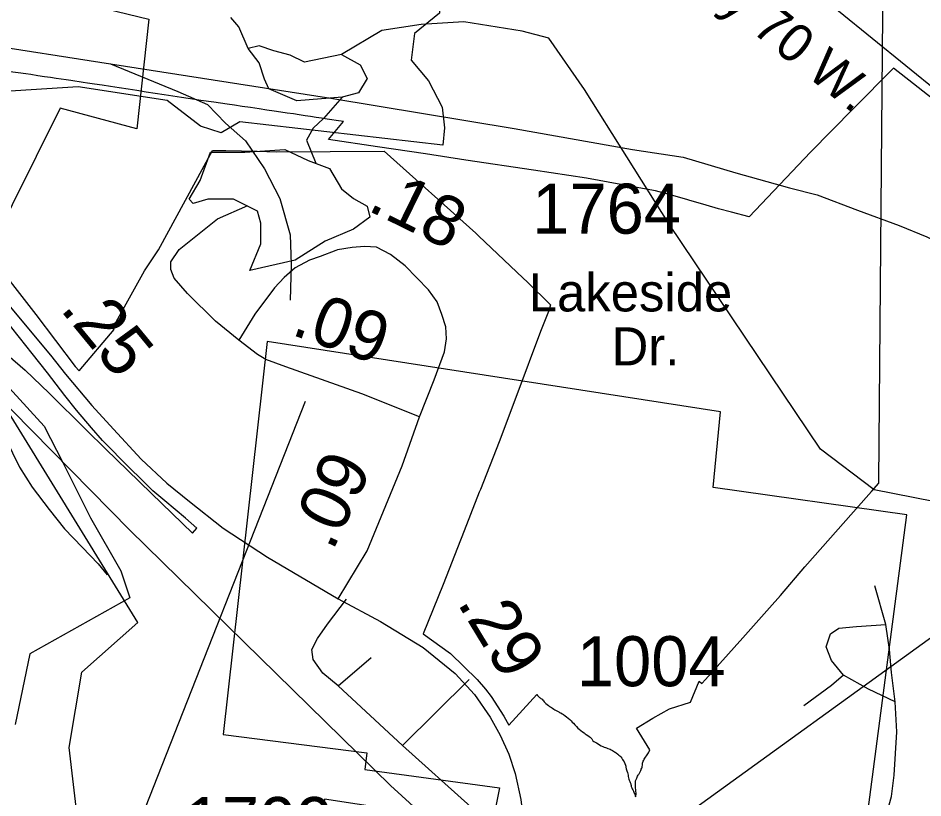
# Model space of a CAD drawing. Extents: x 2169602 to 2449496, y 721995 to 810662.
# Drawn here: x 2395899 to 2398161, y 762044 to 763992 of the extents above; entities that cross this region are included whole.
import ezdxf

# ---------------------------------------------------------------- set-up
doc = ezdxf.new("R2010")
doc.units = 0
doc.layers.add('Default', color=7, linetype='Continuous')

msp = doc.modelspace()

# ---------------------------------------------------------------- linework, layer by layer
at = {"layer": 'Default'}
for p, q in [((2397339.6, 761837.5), (2399226.4, 763199.6)), ((2396616.9, 763034.4), (2395986, 761433.3)), ((2398068.3, 762477), (2398040.7, 762573.8)), ((2396698.9, 762324), (2396781.9, 762394.4)), ((2397026.5, 762339.3), (2396859.5, 762174.9))]:
    msp.add_line(p, q, dxfattribs=at)
for points in [[(2389357.3, 765493.2), (2389701.1, 765335.8), (2390387.3, 765033.5), (2390839.1, 764832.8), (2391101.5, 764726.1), (2391253.5, 764670.8), (2391439.9, 764619.6), (2391655.9, 764564.6), (2391826.1, 764535.3), (2391826.2, 764535.5), (2392866.8, 764377.5), (2394805.7, 764084.6), (2396129.6, 763877.6)], [(2397448.9, 762100.6), (2397450.2, 762102.6), (2397451.2, 762104.4), (2397452.2, 762106.1), (2397453.7, 762109), (2397455.4, 762112.5), (2397456.4, 762115), (2397456.9, 762115.9), (2397457.9, 762117.9), (2397458.7, 762120.1), (2397459.4, 762122.6), (2397459.7, 762125.8), (2397459.7, 762128.9), (2397459.9, 762131.1), (2397460.7, 762133.1), (2397461.7, 762135.7), (2397462.9, 762138.1), (2397464.4, 762140.7), (2397465.9, 762143.2), (2397467.7, 762145.8), (2397469.9, 762148.8), (2397471.9, 762151.7), (2397473.4, 762154.1), (2397474.9, 762156.8), (2397476.4, 762160.1), (2397477.9, 762163.8), (2397444.9, 762218.5), (2397485.7, 762243.3), (2397527.7, 762266.8), (2397579.9, 762283.4), (2397601.7, 762335.7), (2397608.2, 762329.3), (2397617.4, 762340.1), (2397710.4, 762443.5), (2397743.9, 762481.1), (2397777.2, 762518.7), (2397804.7, 762549.6), (2397865.7, 762621.2), (2398025.4, 762801.8), (2398032.2, 762809.2), (2398050.4, 762829.9), (2398050.4, 762833.9), (2398057.9, 763714.2), (2398066.9, 764764)], [(2397448.9, 762100.6), (2397450.2, 762102.6), (2397451.2, 762104.4), (2397452.2, 762106.1), (2397453.7, 762109), (2397455.4, 762112.5), (2397456.4, 762115), (2397456.9, 762115.9), (2397457.9, 762117.9), (2397458.7, 762120.1), (2397459.4, 762122.6), (2397459.7, 762125.8), (2397459.7, 762128.9), (2397459.9, 762131.1), (2397460.7, 762133.1), (2397461.7, 762135.7), (2397462.9, 762138.1), (2397464.4, 762140.7), (2397465.9, 762143.2), (2397467.7, 762145.8), (2397469.9, 762148.8), (2397471.9, 762151.7), (2397473.4, 762154.1), (2397474.9, 762156.8), (2397476.4, 762160.1), (2397477.9, 762163.8), (2397444.9, 762218.5), (2397485.7, 762243.3), (2397527.7, 762266.8), (2397579.9, 762283.4), (2397601.7, 762335.7), (2397608.2, 762329.3), (2397617.4, 762340.1), (2397710.4, 762443.5), (2397743.9, 762481.1), (2397777.2, 762518.7), (2397804.7, 762549.6), (2397865.7, 762621.2), (2398025.4, 762801.8), (2398032.2, 762809.2), (2398050.4, 762829.9), (2398050.4, 762833.9), (2398057.9, 763714.2), (2398066.9, 764764)], [(2396789.6, 764733), (2396958.6, 764680), (2397030.5, 764657.3), (2397200.7, 764582.9), (2397281.4, 764528.7), (2397339.5, 764489.6), (2397377.3, 764463.1), (2397458, 764395), (2397596.7, 764296.6), (2397704, 764208.3), (2397949.9, 764010.3), (2398286.6, 763736.6), (2398670.7, 763422.6)], [(2396975.8, 764145.7), (2396948, 764075.1), (2396952.3, 764004.5), (2396890.2, 763953.1), (2396881.7, 763886.7), (2396924.5, 763835.4), (2396958.7, 763769), (2396965.1, 763717.6), (2396960.9, 763674.8), (2396453.6, 763732.6), (2396406.5, 763704.8), (2396355.1, 763721.9), (2396271.6, 763786.1), (2396049, 763820.4), (2395813.6, 763805.4), (2395650.9, 763764.7), (2395513.9, 763764.7)], [(2396036.9, 764035.2), (2396225.4, 763989.1), (2396195.7, 763715), (2396004.2, 763766.7), (2395823.4, 763404.6), (2395943.4, 763251.4), (2396041.7, 763121.9), (2396051.7, 763110.4), (2396139.2, 763214.3), (2396136.2, 763218), (2396214.7, 763360.3), (2396250.2, 763412.7), (2396384.9, 763660.8), (2396418.2, 763660.9), (2396496.9, 763659.3), (2396543.9, 763658.1), (2396813.9, 763659.1), (2397043.4, 763454.2), (2397050.2, 763447.9), (2397161.4, 763342.5), (2397171.7, 763332.8), (2397229.9, 763275.8), (2397226.2, 763262.9), (2397204.7, 763209.3), (2397145.9, 763050.5), (2397101.2, 762933.5), (2397054.9, 762814.7), (2397051.9, 762807.3), (2397008.2, 762696.1), (2397004.9, 762687.9), (2396961.2, 762577.4), (2396911.2, 762454), (2396979.7, 762404.8), (2397046.9, 762340.1), (2397067.7, 762315.3), (2397081.2, 762296.9), (2397113.4, 762247.8), (2397125.4, 762225.8), (2397195.4, 762301.9), (2397197.4, 762299.9), (2397199.7, 762297.6), (2397202.4, 762295.1), (2397204.4, 762293.7), (2397205.9, 762292.4), (2397207.2, 762291.6), (2397208.7, 762290.2), (2397210.4, 762288.2), (2397212.2, 762286.1), (2397214.2, 762283.9), (2397215.9, 762281.9), (2397218.4, 762279.8), (2397221.9, 762276.9), (2397224.9, 762274.4), (2397227.4, 762272.6), (2397229.7, 762271.1), (2397232.2, 762269.4), (2397234.9, 762267.8), (2397237.9, 762265.8), (2397240.9, 762263.9), (2397244.4, 762261.9), (2397247.7, 762260.3), (2397250.4, 762258.8), (2397252.7, 762257.6), (2397255.4, 762256.1), (2397258.9, 762254.1)], [(2396036.9, 764035.2), (2396225.4, 763989.1), (2396195.7, 763715), (2396004.2, 763766.7), (2395823.4, 763404.6), (2395943.4, 763251.4), (2396041.7, 763121.9), (2396051.7, 763110.4), (2396139.2, 763214.3), (2396136.2, 763218), (2396214.7, 763360.3), (2396250.2, 763412.7), (2396384.9, 763660.8), (2396418.2, 763660.9), (2396496.9, 763659.3), (2396543.9, 763658.1), (2396813.9, 763659.1), (2397043.4, 763454.2), (2397050.2, 763447.9), (2397161.4, 763342.5), (2397171.7, 763332.8), (2397229.9, 763275.8), (2397226.2, 763262.9), (2397204.7, 763209.3), (2397145.9, 763050.5), (2397101.2, 762933.5), (2397054.9, 762814.7), (2397051.9, 762807.3), (2397008.2, 762696.1), (2397004.9, 762687.9), (2396961.2, 762577.4), (2396911.2, 762454), (2396979.7, 762404.8), (2397046.9, 762340.1), (2397067.7, 762315.3), (2397081.2, 762296.9), (2397113.4, 762247.8), (2397125.4, 762225.8), (2397195.4, 762301.9), (2397197.4, 762299.9), (2397199.7, 762297.6), (2397202.4, 762295.1), (2397204.4, 762293.7), (2397205.9, 762292.4), (2397207.2, 762291.6), (2397208.7, 762290.2), (2397210.4, 762288.2), (2397212.2, 762286.1), (2397214.2, 762283.9), (2397215.9, 762281.9), (2397218.4, 762279.8), (2397221.9, 762276.9), (2397224.9, 762274.4), (2397227.4, 762272.6), (2397229.7, 762271.1), (2397232.2, 762269.4), (2397234.9, 762267.8), (2397237.9, 762265.8), (2397240.9, 762263.9), (2397244.4, 762261.9), (2397247.7, 762260.3), (2397250.4, 762258.8), (2397252.7, 762257.6), (2397255.4, 762256.1), (2397258.9, 762254.1)], [(2393113.8, 763990.4), (2393664.8, 763904.2), (2394123.2, 763828.7), (2394419.3, 763776.4), (2394545.5, 763757.3), (2394677.6, 763718), (2394811.6, 763680.7), (2394880.6, 763662.8), (2394981.1, 763624.6), (2395085.9, 763586.4), (2395154.7, 763558), (2395254.1, 763507.2), (2395455, 763380.5), (2395577.5, 763297.3), (2395641.8, 763239.7), (2395885.2, 763011), (2396178.6, 762712.7), (2396830.1, 762074.7), (2397180.4, 761755.6)], [(2396709.5, 763794.1), (2396596, 763785.5), (2396525.4, 763815.5), (2396514.7, 763839), (2396501.8, 763879.7), (2396474, 763916.1), (2396450.5, 763969.6), (2396431.2, 763993.1)], [(2400237.5, 762775.4), (2400104.4, 762719.1), (2399730.4, 762674.2), (2398780.4, 762667.4), (2398038.6, 762813.7), (2397904.5, 762914.9), (2397526.6, 763477), (2397315.2, 763813.3), (2397225.3, 763941.8), (2397159, 763958.9), (2397013.4, 763982.4), (2396906.4, 763976), (2396807.9, 763961), (2396707.3, 763901.1)], [(2396707.3, 763901.1), (2396615.3, 763881.8), (2396578.9, 763899), (2396538.2, 763909.7), (2396501.8, 763922.5), (2396474, 763916.1)], [(2396707.3, 763901.1), (2396754.4, 763875.4), (2396771.5, 763841.2), (2396750.1, 763804.8), (2396709.5, 763794.1), (2396662.4, 763740.6), (2396636.7, 763717), (2396619.6, 763687), (2396643.1, 763629.3)], [(2396129.6, 763877.6), (2396680.6, 763791.4), (2397139, 763715.8), (2397435.1, 763663.6), (2397561.3, 763644.4), (2397693.5, 763605.1), (2397827.5, 763567.8), (2397896.5, 763550), (2397996.9, 763511.8), (2398101.8, 763473.6), (2398170.6, 763445.2), (2398269.9, 763394.4), (2398470.8, 763267.7), (2398593.3, 763184.4), (2398657.6, 763126.8), (2398901, 762898.2), (2399194.5, 762599.9), (2399845.9, 761961.9), (2400196.3, 761642.8)], [(2396129.6, 763877.6), (2396298.7, 763808.3), (2396372.4, 763776.1), (2396417.2, 763729.4), (2396467.5, 763685.5), (2396514.6, 763614.9), (2396553.1, 763541), (2396578.8, 763450.1), (2396582, 763376.2), (2396578.8, 763287.4)], [(2396797.5, 763669.9), (2396674.7, 763688.6), (2396712.5, 763733.4), (2396694.5, 763736.1), (2396683, 763737.9), (2396671.7, 763739.7), (2396657.7, 763741.8), (2396644, 763743.9), (2396630, 763745.9), (2396616.2, 763748), (2396602, 763750.1), (2396587.2, 763752.3), (2396572, 763754.5), (2396556, 763756.9), (2396539, 763759.4), (2396521, 763762), (2396501.7, 763764.9), (2396479.7, 763768.1), (2396459.2, 763771.2), (2396440, 763773.9), (2396422, 763776.6), (2396404.7, 763779.2), (2396388.2, 763781.6), (2396356.2, 763786.3), (2396340.5, 763788.7), (2396324.2, 763791.1), (2396307.5, 763793.6), (2396286.2, 763796.8), (2396264.5, 763800.2), (2396242, 763803.6), (2396219.2, 763807.1), (2396196.2, 763810.6), (2396174, 763814.1), (2396151.5, 763817.5), (2396130, 763820.7), (2396109.5, 763823.9), (2396090.2, 763826.9), (2396072.2, 763829.6), (2396062, 763831.1), (2396051.5, 763832.6), (2396041.2, 763834.2), (2396030.5, 763835.8), (2396019, 763837.6), (2396006.7, 763839.3), (2395994, 763841.1), (2395980.2, 763843.2), (2395965, 763845.4), (2395948.7, 763847.9), (2395931, 763850.5), (2395918.2, 763852.4), (2395820.5, 763865.4)], [(2396797.5, 763669.9), (2396674.7, 763688.6), (2396712.5, 763733.4), (2396694.5, 763736.1), (2396683, 763737.9), (2396671.7, 763739.7), (2396657.7, 763741.8), (2396644, 763743.9), (2396630, 763745.9), (2396616.2, 763748), (2396602, 763750.1), (2396587.2, 763752.3), (2396572, 763754.5), (2396556, 763756.9), (2396539, 763759.4), (2396521, 763762), (2396501.7, 763764.9), (2396479.7, 763768.1), (2396459.2, 763771.2), (2396440, 763773.9), (2396422, 763776.6), (2396404.7, 763779.2), (2396388.2, 763781.6), (2396356.2, 763786.3), (2396340.5, 763788.7), (2396324.2, 763791.1), (2396307.5, 763793.6), (2396286.2, 763796.8), (2396264.5, 763800.2), (2396242, 763803.6), (2396219.2, 763807.1), (2396196.2, 763810.6), (2396174, 763814.1), (2396151.5, 763817.5), (2396130, 763820.7), (2396109.5, 763823.9), (2396090.2, 763826.9), (2396072.2, 763829.6), (2396062, 763831.1), (2396051.5, 763832.6), (2396041.2, 763834.2), (2396030.5, 763835.8), (2396019, 763837.6), (2396006.7, 763839.3), (2395994, 763841.1), (2395980.2, 763843.2), (2395965, 763845.4), (2395948.7, 763847.9), (2395931, 763850.5), (2395918.2, 763852.4), (2395820.5, 763865.4)], [(2398218.7, 763763.8), (2398137.2, 763827.2), (2398087, 763866.5), (2397987.5, 763766.1), (2397879.5, 763656.6), (2397726.7, 763495.7), (2397682.7, 763507.2), (2397649.7, 763515.7), (2397618.7, 763524.7), (2397576, 763537.3), (2397571, 763538.7), (2397526.7, 763551.2), (2397492.2, 763560.3), (2397459.5, 763566.1), (2397319.5, 763591.7), (2397187.7, 763612), (2397018, 763637), (2396917, 763652.7), (2396797.5, 763669.9)], [(2398218.7, 763763.8), (2398137.2, 763827.2), (2398087, 763866.5), (2397987.5, 763766.1), (2397879.5, 763656.6), (2397726.7, 763495.7), (2397682.7, 763507.2), (2397649.7, 763515.7), (2397618.7, 763524.7), (2397576, 763537.3), (2397571, 763538.7), (2397526.7, 763551.2), (2397492.2, 763560.3), (2397459.5, 763566.1), (2397319.5, 763591.7), (2397187.7, 763612), (2397018, 763637), (2396917, 763652.7), (2396797.5, 763669.9)], [(2395654.9, 763535.4), (2395750.5, 763438.8), (2395862.2, 763290.8), (2395979.6, 763149.5), (2396017.5, 763102.2), (2396083.7, 763024), (2396137.3, 762965.3), (2396206.7, 762890.3), (2396271, 762830.4), (2396327.7, 762784.3), (2396411.6, 762717.5), (2396522.6, 762645), (2396699.2, 762540.9)], [(2396450.7, 763187.3), (2396392.1, 763234.6), (2396322.7, 763304), (2396289.3, 763342.4), (2396281.1, 763363.9), (2396281.1, 763382.8), (2396301.9, 763413.7), (2396397.1, 763490), (2396473.1, 763524)], [(2396830.3, 763401.1), (2396794.5, 763419.2), (2396764.8, 763421.2), (2396734.5, 763418.8), (2396697.1, 763412.9), (2396693.6, 763411.3), (2396653.8, 763396), (2396627.3, 763387.2), (2396591.3, 763367.7), (2396563.9, 763343.6), (2396539.7, 763318.3), (2396490.4, 763252.3), (2396450.7, 763187.3)], [(2396902.2, 762996.2), (2396938.8, 763088.3), (2396965.3, 763158.3), (2396969.7, 763190.5), (2396968.5, 763220.7), (2396958.4, 763251.6), (2396946.4, 763283.2), (2396924.9, 763312.8), (2396866.3, 763373.3), (2396830.3, 763401.1)], [(2395674.4, 763321.6), (2395916.9, 763112.6), (2395976.4, 763055), (2396068.9, 762963.4), (2396118.7, 762915.1), (2396172.2, 762862.3), (2396232.7, 762804), (2396334.9, 762705.3), (2396345.9, 762717.4), (2396317.7, 762742.4), (2396265.4, 762785.9), (2396236.2, 762811.3), (2396229.4, 762817.8), (2396204.7, 762841.6), (2396180.2, 762865.8), (2396155.9, 762889.7), (2396132.2, 762913.8), (2396110.2, 762936.7), (2396082.4, 762968.6), (2396045.4, 763012.8), (2396015.9, 763049.1), (2395972.4, 763105.5), (2395934.2, 763154.4), (2395902.7, 763193.9), (2395879.9, 763222.3)], [(2395674.4, 763321.6), (2395916.9, 763112.6), (2395976.4, 763055), (2396068.9, 762963.4), (2396118.7, 762915.1), (2396172.2, 762862.3), (2396232.7, 762804), (2396334.9, 762705.3), (2396345.9, 762717.4), (2396317.7, 762742.4), (2396265.4, 762785.9), (2396236.2, 762811.3), (2396229.4, 762817.8), (2396204.7, 762841.6), (2396180.2, 762865.8), (2396155.9, 762889.7), (2396132.2, 762913.8), (2396110.2, 762936.7), (2396082.4, 762968.6), (2396045.4, 763012.8), (2396015.9, 763049.1), (2395972.4, 763105.5), (2395934.2, 763154.4), (2395902.7, 763193.9), (2395879.9, 763222.3)], [(2396658, 760898.6), (2396607.4, 760977.5), (2396448.2, 761140.5), (2396435.4, 761204.7), (2396247, 761671.3), (2396182.8, 761780.5), (2396112.2, 761840.4), (2396050.1, 761971), (2396026.5, 762170.1), (2396058.6, 762358.4), (2396198.4, 762481.7), (2395686.4, 763312.2)], [(2396902.2, 762996.2), (2396758.5, 763053.6), (2396568.6, 763120.5), (2396518.2, 763138.8), (2396497.4, 763151.4), (2396450.7, 763187.3)], [(2395824, 763124.7), (2395964.5, 762972.4), (2396010.5, 762881.4), (2396079.7, 762743.7), (2396155.7, 762611.1), (2396178.7, 762543.4), (2395928.5, 762403.9), (2395891.5, 762227.2)], [(2395824, 763124.7), (2395964.5, 762972.4), (2396010.5, 762881.4), (2396079.7, 762743.7), (2396155.7, 762611.1), (2396178.7, 762543.4), (2395928.5, 762403.9), (2395891.5, 762227.2)], [(2396699.2, 762540.9), (2396771.7, 762661.4), (2396859.4, 762873.3), (2396902.2, 762996.2)], [(2395867.8, 762941.5), (2395902.3, 762869.8), (2395934.3, 762819.9), (2395976.9, 762764), (2396015.3, 762716.4), (2396059.3, 762670.4), (2396099.1, 762628.6), (2396121.5, 762601)], [(2396859.5, 762174.9), (2396698.9, 762324), (2396660.6, 762355.7), (2396636.6, 762389.5), (2396633.3, 762414.7), (2396647.5, 762442), (2396672.7, 762478), (2396719.6, 762540.2)], [(2396699.2, 762540.9), (2396805.1, 762484.8), (2396911.7, 762419.8), (2396991.8, 762354.9), (2397039.7, 762302.6), (2397079.4, 762245.2), (2397104, 762201), (2397126.1, 762153.1), (2397141.9, 762104.5), (2397155.7, 762040.2), (2397164.6, 761963.3), (2397169, 761887), (2397169, 761837.8), (2397169, 761751.4)], [(2397962.3, 762350.3), (2397932.4, 762387.2), (2397918.6, 762421.7), (2397930.1, 762454), (2397950.8, 762467.8), (2397994.6, 762472.4), (2398068.3, 762477)], [(2398091.3, 762283.5), (2398082.1, 762357.3), (2398077.5, 762414.8), (2398068.3, 762477)], [(2397962.3, 762350.3), (2397932.4, 762325), (2397863.3, 762274.3)], [(2398091.3, 762283.5), (2398024.5, 762315.8), (2397962.3, 762350.3)], [(2397902.5, 761834.4), (2398003.8, 761928.8), (2398036.1, 761962.2), (2398070.6, 762006), (2398082.1, 762047.4), (2398089, 762100.4), (2398096, 762208.7), (2398091.3, 762283.5)], [(2397258.9, 762254.1), (2397262.2, 762251.9), (2397266.2, 762249.3), (2397269.9, 762246.6), (2397273.9, 762243.1), (2397277.9, 762239.4), (2397281.4, 762236.1), (2397284.2, 762233.4), (2397287.2, 762230.3), (2397290.9, 762226.1), (2397294.9, 762221.9), (2397298.2, 762218.5), (2397301.7, 762215.4), (2397305.9, 762211.9), (2397309.9, 762208.9), (2397313.7, 762206.3), (2397316.7, 762204.1), (2397319.4, 762202), (2397322.9, 762199.6), (2397326.2, 762197.3), (2397328.7, 762195.6), (2397330.9, 762193.6), (2397333.2, 762191.1), (2397334.2, 762189.5), (2397335.2, 762188.1), (2397335.9, 762186.9), (2397338.2, 762185.1), (2397345.2, 762181.6), (2397348.9, 762179.3), (2397352.2, 762176.8), (2397356.4, 762174.3), (2397360.4, 762172.4), (2397363.9, 762170.9), (2397367.2, 762169.8), (2397369.9, 762168.8), (2397372.9, 762167.6), (2397378.9, 762165.3), (2397381.7, 762163.9), (2397384.9, 762162.1), (2397387.7, 762160.6), (2397389.9, 762159.3), (2397391.7, 762158.1), (2397393.7, 762156.6), (2397398.2, 762152.9), (2397400.9, 762151), (2397403.4, 762149), (2397405.9, 762146.3), (2397408.2, 762142.9), (2397410.2, 762139.9), (2397411.7, 762137.3), (2397413.7, 762133.9), (2397415.9, 762130.1), (2397417.4, 762126.1), (2397418.2, 762123.3), (2397418.4, 762120.4), (2397419.2, 762116.8), (2397420.7, 762111.7), (2397422.2, 762107.6), (2397423.2, 762104.1), (2397423.7, 762101), (2397424.2, 762097.4), (2397424.9, 762093.9), (2397425.7, 762091), (2397426.9, 762088.2), (2397428.2, 762084.9), (2397429.2, 762082.7), (2397429.9, 762080.8), (2397430.4, 762079.1), (2397430.9, 762077.1), (2397431.4, 762074.6), (2397431.9, 762072.1), (2397432.9, 762069.4), (2397434.2, 762066.9), (2397435.7, 762064.1), (2397437.2, 762060.9), (2397438.4, 762058), (2397439.4, 762055.8), (2397440.7, 762053.1), (2397441.7, 762049.8), (2397442.7, 762046.3), (2397443.2, 762049.3), (2397443.4, 762050.6), (2397443.7, 762052.8), (2397443.7, 762056.4), (2397443.4, 762059.8), (2397443.2, 762062.6), (2397442.9, 762065.3), (2397442.7, 762068.6), (2397442.4, 762071.8), (2397442.4, 762074.7), (2397442.2, 762077.8), (2397442.2, 762084.1), (2397442.4, 762086.7), (2397443.2, 762088.4), (2397443.9, 762089.6), (2397444.9, 762091.3), (2397445.7, 762093.1), (2397446.7, 762095.7), (2397447.7, 762098.1), (2397448.9, 762100.6)], [(2397258.9, 762254.1), (2397262.2, 762251.9), (2397266.2, 762249.3), (2397269.9, 762246.6), (2397273.9, 762243.1), (2397277.9, 762239.4), (2397281.4, 762236.1), (2397284.2, 762233.4), (2397287.2, 762230.3), (2397290.9, 762226.1), (2397294.9, 762221.9), (2397298.2, 762218.5), (2397301.7, 762215.4), (2397305.9, 762211.9), (2397309.9, 762208.9), (2397313.7, 762206.3), (2397316.7, 762204.1), (2397319.4, 762202), (2397322.9, 762199.6), (2397326.2, 762197.3), (2397328.7, 762195.6), (2397330.9, 762193.6), (2397333.2, 762191.1), (2397334.2, 762189.5), (2397335.2, 762188.1), (2397335.9, 762186.9), (2397338.2, 762185.1), (2397345.2, 762181.6), (2397348.9, 762179.3), (2397352.2, 762176.8), (2397356.4, 762174.3), (2397360.4, 762172.4), (2397363.9, 762170.9), (2397367.2, 762169.8), (2397369.9, 762168.8), (2397372.9, 762167.6), (2397378.9, 762165.3), (2397381.7, 762163.9), (2397384.9, 762162.1), (2397387.7, 762160.6), (2397389.9, 762159.3), (2397391.7, 762158.1), (2397393.7, 762156.6), (2397398.2, 762152.9), (2397400.9, 762151), (2397403.4, 762149), (2397405.9, 762146.3), (2397408.2, 762142.9), (2397410.2, 762139.9), (2397411.7, 762137.3), (2397413.7, 762133.9), (2397415.9, 762130.1), (2397417.4, 762126.1), (2397418.2, 762123.3), (2397418.4, 762120.4), (2397419.2, 762116.8), (2397420.7, 762111.7), (2397422.2, 762107.6), (2397423.2, 762104.1), (2397423.7, 762101), (2397424.2, 762097.4), (2397424.9, 762093.9), (2397425.7, 762091), (2397426.9, 762088.2), (2397428.2, 762084.9), (2397429.2, 762082.7), (2397429.9, 762080.8), (2397430.4, 762079.1), (2397430.9, 762077.1), (2397431.4, 762074.6), (2397431.9, 762072.1), (2397432.9, 762069.4), (2397434.2, 762066.9), (2397435.7, 762064.1), (2397437.2, 762060.9), (2397438.4, 762058), (2397439.4, 762055.8), (2397440.7, 762053.1), (2397441.7, 762049.8), (2397442.7, 762046.3), (2397443.2, 762049.3), (2397443.4, 762050.6), (2397443.7, 762052.8), (2397443.7, 762056.4), (2397443.4, 762059.8), (2397443.2, 762062.6), (2397442.9, 762065.3), (2397442.7, 762068.6), (2397442.4, 762071.8), (2397442.4, 762074.7), (2397442.2, 762077.8), (2397442.2, 762084.1), (2397442.4, 762086.7), (2397443.2, 762088.4), (2397443.9, 762089.6), (2397444.9, 762091.3), (2397445.7, 762093.1), (2397446.7, 762095.7), (2397447.7, 762098.1), (2397448.9, 762100.6)], [(2397030.4, 762021.8), (2396859.5, 762174.9)]]:
    msp.add_lwpolyline(points, dxfattribs=at)
for points in [[(2396379.8, 763657.1), (2396465.4, 763657.1), (2396566, 763663.5), (2396623.8, 763635.7), (2396677.4, 763616.4), (2396707.3, 763565), (2396737.3, 763541.5), (2396771.5, 763522.2), (2396778, 763494.4), (2396737.3, 763464.4), (2396666.6, 763434.5), (2396591.7, 763387.4), (2396478.3, 763361.7), (2396506.1, 763428.1), (2396506.1, 763479.4), (2396497.6, 763509.4), (2396437.6, 763539.4), (2396373.4, 763539.4), (2396337, 763528.7), (2396326.3, 763539.4), (2396354.1, 763586.4)], [(2396521.9, 763183.7), (2396411.3, 762202.4), (2396770.6, 762156.3), (2396766, 762114.8), (2397102.4, 762068.8), (2397083.9, 761976.6), (2396664.7, 762041.1), (2396641.7, 761829.2), (2396885.8, 761801.6), (2396881.2, 761778.5), (2396729.2, 761797), (2396678.5, 761327.1), (2397475.5, 761216.5), (2397544.6, 761760.1), (2397646, 761746.3), (2397669, 761879.9), (2397576.9, 761893.7), (2397595.3, 761999.7), (2398014.5, 761944.4), (2398120.5, 762750.6), (2397636.8, 762819.7), (2397655.2, 763008.6)]]:
    msp.add_lwpolyline(points, close=True, dxfattribs=at)

# ---------------------------------------------------------------- texts
for s, height, rotation, p in [('US Hwy 70 W.', 95, 321.219, (2397344.1, 764269.1)), ('.18', 125, 333.8717, (2396769.2, 763513)), ('.25', 125, 309.4845, (2396001.9, 763264.4)), ('.09', 125, 340.5489, (2396578.7, 763202.1)), ('.09', 125, 64.6132, (2396684.9, 762658.1)), ('.29', 125, 301.2292, (2396995.1, 762531.3))]:
    msp.add_text(s, height=height, rotation=rotation, dxfattribs=at).set_placement(p)
for s, height, p in [('1764', 125, (2397184.2, 763453.3)), ('Lakeside', 95, (2397175.6, 763259.1)), ('Dr.', 95, (2397382.6, 763124.4)), ('1004', 125, (2397295.7, 762322.9)), ('1709', 125, (2396315.1, 761921.1))]:
    msp.add_text(s, height=height, dxfattribs=at).set_placement(p)

doc.saveas('drawing.dxf')
